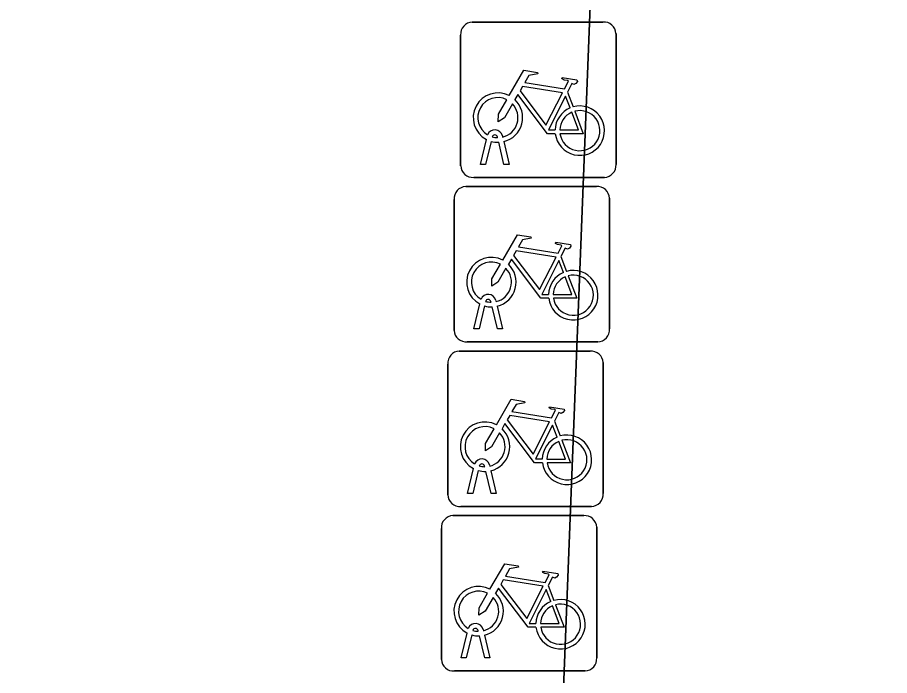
# Model space of a CAD drawing. Extents: x 160023 to 161302, y 384750 to 385707.
# Drawn here: x 160271.64 to 160277.25, y 384984.38 to 384988.62 of the extents above; entities that cross this region are included whole.
import ezdxf

# ---------------------------------------------------------------- set-up
doc = ezdxf.new("R2010")
doc.units = 0
for name, color, linetype in [('IMGEO_Erf', 7, 'Continuous'), ('IMGEO_Fietsenrek', 7, 'Continuous'), ('IMGEO_Parkeervlak_open', 7, 'Continuous')]:
    doc.layers.add(name, color=color, linetype=linetype)

msp = doc.modelspace()

# ---------------------------------------------------------------- linework, layer by layer
at = {"layer": 'IMGEO_Erf'}
msp.add_lwpolyline([(160275.049, 384981.723), (160275.627, 384996.537), (160280.762, 384996.321), (160280.879, 385000), (160280.916, 385001.181), (160257.45, 385014.824)], dxfattribs=at)
at = {"layer": 'IMGEO_Fietsenrek'}
for p, q in [((160274.5619, 384988.5865), (160275.4028, 384988.5865)), ((160275.4028, 384988.5865), (160274.5619, 384988.5865)), ((160274.4875, 384987.6619), (160274.4875, 384988.5028)), ((160274.4875, 384988.5028), (160274.4875, 384987.6619)), ((160275.4865, 384988.5121), (160275.4865, 384987.6712)), ((160275.4865, 384987.6712), (160275.4865, 384988.5121)), ((160275.1742, 384988.1362), (160275.2105, 384988.041)), ((160274.7556, 384987.8544), (160274.7574, 384987.8465)), ((160274.6145, 384987.6713), (160274.6528, 384987.8313)), ((160274.6832, 384987.8191), (160274.6479, 384987.6713)), ((160274.7249, 384987.8429), (160274.7239, 384987.8472)), ((160274.766, 384987.6713), (160274.7321, 384987.813)), ((160274.7644, 384987.8173), (160274.7994, 384987.6713)), ((160274.6479, 384987.6713), (160274.6145, 384987.6713)), ((160274.7994, 384987.6713), (160274.766, 384987.6713)), ((160275.4121, 384987.5875), (160274.5712, 384987.5875)), ((160274.5712, 384987.5875), (160275.4121, 384987.5875)), ((160274.5199, 384987.5285), (160275.3608, 384987.5285)), ((160275.3608, 384987.5285), (160274.5199, 384987.5285)), ((160274.4455, 384986.6039), (160274.4455, 384987.4448)), ((160274.4455, 384987.4448), (160274.4455, 384986.6039)), ((160275.4445, 384987.4541), (160275.4445, 384986.6132)), ((160275.4445, 384986.6132), (160275.4445, 384987.4541)), ((160275.1322, 384987.0782), (160275.1685, 384986.983)), ((160274.6829, 384986.7849), (160274.6819, 384986.7892)), ((160274.7136, 384986.7964), (160274.7154, 384986.7885)), ((160274.5725, 384986.6133), (160274.6108, 384986.7733)), ((160274.6412, 384986.7611), (160274.6059, 384986.6133)), ((160274.724, 384986.6133), (160274.6901, 384986.755)), ((160274.7224, 384986.7593), (160274.7574, 384986.6133)), ((160274.6059, 384986.6133), (160274.5725, 384986.6133)), ((160274.7574, 384986.6133), (160274.724, 384986.6133)), ((160275.3701, 384986.5295), (160274.5292, 384986.5295)), ((160274.5292, 384986.5295), (160275.3701, 384986.5295)), ((160274.4789, 384986.4705), (160275.3198, 384986.4705)), ((160275.3198, 384986.4705), (160274.4789, 384986.4705)), ((160275.4035, 384986.3961), (160275.4035, 384985.5552)), ((160275.4035, 384985.5552), (160275.4035, 384986.3961)), ((160274.4045, 384985.5459), (160274.4045, 384986.3868)), ((160274.4045, 384986.3868), (160274.4045, 384985.5459)), ((160275.0912, 384986.0202), (160275.1275, 384985.925)), ((160274.6419, 384985.7269), (160274.6409, 384985.7312)), ((160274.6726, 384985.7384), (160274.6744, 384985.7305)), ((160274.5315, 384985.5553), (160274.5698, 384985.7153)), ((160274.6002, 384985.7031), (160274.5649, 384985.5553)), ((160274.683, 384985.5553), (160274.6491, 384985.697)), ((160274.6814, 384985.7013), (160274.7164, 384985.5553)), ((160274.5649, 384985.5553), (160274.5315, 384985.5553)), ((160274.7164, 384985.5553), (160274.683, 384985.5553)), ((160275.3291, 384985.4715), (160274.4882, 384985.4715)), ((160274.4882, 384985.4715), (160275.3291, 384985.4715)), ((160274.4379, 384985.4125), (160275.2788, 384985.4125)), ((160275.2788, 384985.4125), (160274.4379, 384985.4125)), ((160275.3625, 384985.3381), (160275.3625, 384984.4972)), ((160275.3625, 384984.4972), (160275.3625, 384985.3381)), ((160274.3635, 384984.4879), (160274.3635, 384985.3288)), ((160274.3635, 384985.3288), (160274.3635, 384984.4879)), ((160275.0502, 384984.9622), (160275.0865, 384984.867)), ((160274.4905, 384984.4973), (160274.5288, 384984.6573)), ((160274.6009, 384984.6689), (160274.5999, 384984.6732)), ((160274.6316, 384984.6804), (160274.6334, 384984.6725)), ((160274.5592, 384984.6451), (160274.5239, 384984.4973)), ((160274.642, 384984.4973), (160274.6081, 384984.639)), ((160274.6404, 384984.6433), (160274.6754, 384984.4973)), ((160274.5239, 384984.4973), (160274.4905, 384984.4973)), ((160274.6754, 384984.4973), (160274.642, 384984.4973)), ((160275.2881, 384984.4135), (160274.4472, 384984.4135)), ((160274.4472, 384984.4135), (160275.2881, 384984.4135))]:
    msp.add_line(p, q, dxfattribs=at)
for points in [[(160274.8001, 384988.1132), (160274.8948, 384988.2767), (160274.981, 384988.2629), (160274.9827, 384988.2542), (160274.9266, 384988.2433), (160274.9004, 384988.198), (160275.1556, 384988.1572)], [(160275.1556, 384988.1572), (160275.1806, 384988.206), (160275.1755, 384988.21), (160275.1523, 384988.2137), (160275.1396, 384988.2212), (160275.1386, 384988.2243), (160275.1408, 384988.2289), (160275.2356, 384988.2138), (160275.2379, 384988.2035), (160275.2285, 384988.1911), (160275.2161, 384988.1847), (160275.2016, 384988.1909), (160275.1742, 384988.1362)], [(160275.1427, 384988.132), (160274.8859, 384988.173), (160274.8692, 384988.1442), (160275.0362, 384987.9239), (160275.1427, 384988.132)], [(160274.8208, 384988.0607), (160274.7692, 384987.9715), (160274.7293, 384987.9455), (160274.7305, 384987.993), (160274.785, 384988.0872)], [(160275.0958, 384987.8685), (160275.0461, 384987.8686), (160274.8554, 384988.1203), (160274.8364, 384988.0875)], [(160275.1907, 384988.034), (160275.1614, 384988.1108), (160275.052, 384987.8927), (160275.0947, 384987.8926)], [(160275.1247, 384987.8925), (160275.2446, 384987.8923), (160275.2014, 384988.0059)], [(160275.2212, 384988.0128), (160275.2762, 384987.8682), (160275.1261, 384987.8685)], [(160274.7581, 384987.0552), (160274.8528, 384987.2187), (160274.939, 384987.2049), (160274.9407, 384987.1962), (160274.8846, 384987.1853), (160274.8584, 384987.14), (160275.1136, 384987.0992)], [(160275.1136, 384987.0992), (160275.1386, 384987.148), (160275.1335, 384987.152), (160275.1103, 384987.1557), (160275.0976, 384987.1632), (160275.0966, 384987.1663), (160275.0988, 384987.1709), (160275.1936, 384987.1558), (160275.1959, 384987.1455), (160275.1865, 384987.1331), (160275.1741, 384987.1267), (160275.1596, 384987.1329), (160275.1322, 384987.0782)], [(160275.1007, 384987.074), (160274.8439, 384987.115), (160274.8272, 384987.0862), (160274.9942, 384986.8659), (160275.1007, 384987.074)], [(160274.7788, 384987.0027), (160274.7272, 384986.9135), (160274.6873, 384986.8875), (160274.6885, 384986.935), (160274.743, 384987.0292)], [(160275.0538, 384986.8105), (160275.0041, 384986.8106), (160274.8134, 384987.0623), (160274.7944, 384987.0295)], [(160275.1487, 384986.976), (160275.1194, 384987.0528), (160275.01, 384986.8347), (160275.0527, 384986.8346)], [(160275.0827, 384986.8345), (160275.2026, 384986.8343), (160275.1594, 384986.9479)], [(160275.1792, 384986.9548), (160275.2342, 384986.8102), (160275.0841, 384986.8105)], [(160274.7171, 384985.9972), (160274.8118, 384986.1607), (160274.898, 384986.1469), (160274.8997, 384986.1382), (160274.8436, 384986.1273), (160274.8174, 384986.082), (160275.0726, 384986.0412)], [(160275.0726, 384986.0412), (160275.0976, 384986.09), (160275.0925, 384986.094), (160275.0693, 384986.0977), (160275.0566, 384986.1052), (160275.0556, 384986.1083), (160275.0578, 384986.1129), (160275.1526, 384986.0978), (160275.1549, 384986.0875), (160275.1455, 384986.0751), (160275.1331, 384986.0687), (160275.1186, 384986.0749), (160275.0912, 384986.0202)], [(160275.0128, 384985.7525), (160274.9631, 384985.7526), (160274.7724, 384986.0043), (160274.7534, 384985.9715)], [(160275.0597, 384986.016), (160274.8029, 384986.057), (160274.7862, 384986.0282), (160274.9532, 384985.8079), (160275.0597, 384986.016)], [(160274.7378, 384985.9447), (160274.6862, 384985.8555), (160274.6463, 384985.8295), (160274.6475, 384985.877), (160274.702, 384985.9712)], [(160275.1077, 384985.918), (160275.0784, 384985.9948), (160274.969, 384985.7767), (160275.0117, 384985.7766)], [(160275.0417, 384985.7765), (160275.1616, 384985.7763), (160275.1184, 384985.8899)], [(160275.1382, 384985.8968), (160275.1932, 384985.7522), (160275.0431, 384985.7525)], [(160274.6761, 384984.9392), (160274.7708, 384985.1027), (160274.857, 384985.0889), (160274.8587, 384985.0802), (160274.8026, 384985.0693), (160274.7764, 384985.024), (160275.0316, 384984.9832)], [(160275.0316, 384984.9832), (160275.0566, 384985.032), (160275.0515, 384985.036), (160275.0283, 384985.0397), (160275.0156, 384985.0472), (160275.0146, 384985.0503), (160275.0168, 384985.0549), (160275.1116, 384985.0398), (160275.1139, 384985.0295), (160275.1045, 384985.0171), (160275.0921, 384985.0107), (160275.0776, 384985.0169), (160275.0502, 384984.9622)], [(160275.0187, 384984.958), (160274.7619, 384984.999), (160274.7452, 384984.9702), (160274.9122, 384984.7499), (160275.0187, 384984.958)], [(160274.9718, 384984.6945), (160274.9221, 384984.6946), (160274.7314, 384984.9463), (160274.7124, 384984.9135)], [(160275.0667, 384984.86), (160275.0374, 384984.9368), (160274.928, 384984.7187), (160274.9707, 384984.7186)], [(160274.6968, 384984.8867), (160274.6452, 384984.7975), (160274.6053, 384984.7715), (160274.6065, 384984.819), (160274.661, 384984.9132)], [(160275.0007, 384984.7185), (160275.1206, 384984.7183), (160275.0774, 384984.8319)], [(160275.0972, 384984.8388), (160275.1522, 384984.6942), (160275.0021, 384984.6945)]]:
    msp.add_lwpolyline(points, dxfattribs=at)
for centre, radius, start, end in [((160274.5652, 384988.5086), 0.0779, 92.4484, 184.2845), ((160274.5652, 384988.5086), 0.0779, 92.4484, 184.2845), ((160275.4086, 384988.5088), 0.0779, 2.4484, 94.2845), ((160275.4086, 384988.5088), 0.0779, 2.4484, 94.2845), ((160274.7271, 384987.9719), 0.159, 62.6766, 242.1369), ((160274.7271, 384987.9719), 0.129, 63.3192, 238.903), ((160274.7271, 384987.9719), 0.159, 283.5766, 46.6042), ((160274.7271, 384987.9719), 0.129, 283.6043, 43.4302), ((160275.2537, 384987.8879), 0.159, 113.3408, 178.3217), ((160275.2537, 384987.8879), 0.159, 187.0065, 105.7708), ((160275.2537, 384987.8879), 0.129, 113.923, 177.9556), ((160275.2537, 384987.8879), 0.129, 188.6715, 104.5883), ((160274.7069, 384987.8433), 0.0499, 12.8025, 158.6934), ((160274.7069, 384987.8433), 0.0174, 12.8025, 163.4502), ((160274.7271, 384987.9719), 0.159, 253.9967, 271.7867), ((160274.7271, 384987.9719), 0.129, 253.415, 269.0204), ((160274.5654, 384987.6652), 0.0779, 182.4484, 274.2845), ((160274.5654, 384987.6652), 0.0779, 182.4484, 274.2845), ((160275.4088, 384987.6654), 0.0779, 272.4484, 4.2845), ((160275.4088, 384987.6654), 0.0779, 272.4484, 4.2845), ((160274.5232, 384987.4506), 0.0779, 92.4484, 184.2845), ((160274.5232, 384987.4506), 0.0779, 92.4484, 184.2845), ((160275.3666, 384987.4508), 0.0779, 2.4484, 94.2845), ((160275.3666, 384987.4508), 0.0779, 2.4484, 94.2845), ((160274.6851, 384986.9139), 0.159, 62.6766, 242.1369), ((160274.6851, 384986.9139), 0.129, 63.3192, 238.903), ((160274.6851, 384986.9139), 0.159, 283.5766, 46.6042), ((160274.6851, 384986.9139), 0.129, 283.6043, 43.4302), ((160275.2117, 384986.8299), 0.159, 113.3408, 178.3217), ((160275.2117, 384986.8299), 0.159, 187.0065, 105.7708), ((160275.2117, 384986.8299), 0.129, 188.6715, 104.5883), ((160275.2117, 384986.8299), 0.129, 113.923, 177.9556), ((160274.6649, 384986.7853), 0.0499, 12.8025, 158.6934), ((160274.6649, 384986.7853), 0.0174, 12.8025, 163.4502), ((160274.6851, 384986.9139), 0.129, 253.415, 269.0204), ((160274.6851, 384986.9139), 0.159, 253.9967, 271.7867), ((160274.5234, 384986.6072), 0.0779, 182.4484, 274.2845), ((160274.5234, 384986.6072), 0.0779, 182.4484, 274.2845), ((160275.3668, 384986.6074), 0.0779, 272.4484, 4.2845), ((160275.3668, 384986.6074), 0.0779, 272.4484, 4.2845), ((160274.4822, 384986.3926), 0.0779, 92.4484, 184.2845), ((160274.4822, 384986.3926), 0.0779, 92.4484, 184.2845), ((160275.3256, 384986.3928), 0.0779, 2.4484, 94.2845), ((160275.3256, 384986.3928), 0.0779, 2.4484, 94.2845), ((160274.6441, 384985.8559), 0.159, 62.6766, 242.1369), ((160274.6441, 384985.8559), 0.129, 63.3192, 238.903), ((160274.6441, 384985.8559), 0.159, 283.5766, 46.6042), ((160274.6441, 384985.8559), 0.129, 283.6043, 43.4302), ((160275.1707, 384985.7719), 0.159, 113.3408, 178.3217), ((160275.1707, 384985.7719), 0.159, 187.0065, 105.7708), ((160275.1707, 384985.7719), 0.129, 113.923, 177.9556), ((160275.1707, 384985.7719), 0.129, 188.6715, 104.5883), ((160274.6239, 384985.7273), 0.0499, 12.8025, 158.6934), ((160274.6239, 384985.7273), 0.0174, 12.8025, 163.4502), ((160274.6441, 384985.8559), 0.129, 253.415, 269.0204), ((160274.6441, 384985.8559), 0.159, 253.9967, 271.7867), ((160275.3258, 384985.5494), 0.0779, 272.4484, 4.2845), ((160275.3258, 384985.5494), 0.0779, 272.4484, 4.2845), ((160274.4824, 384985.5492), 0.0779, 182.4484, 274.2845), ((160274.4824, 384985.5492), 0.0779, 182.4484, 274.2845), ((160274.4412, 384985.3346), 0.0779, 92.4484, 184.2845), ((160274.4412, 384985.3346), 0.0779, 92.4484, 184.2845), ((160275.2846, 384985.3348), 0.0779, 2.4484, 94.2845), ((160275.2846, 384985.3348), 0.0779, 2.4484, 94.2845), ((160274.6031, 384984.7979), 0.159, 62.6766, 242.1369), ((160274.6031, 384984.7979), 0.129, 63.3192, 238.903), ((160274.6031, 384984.7979), 0.129, 283.6043, 43.4302), ((160274.6031, 384984.7979), 0.159, 283.5766, 46.6042), ((160275.1297, 384984.7139), 0.159, 113.3408, 178.3217), ((160275.1297, 384984.7139), 0.159, 187.0065, 105.7708), ((160275.1297, 384984.7139), 0.129, 113.923, 177.9556), ((160275.1297, 384984.7139), 0.129, 188.6715, 104.5883), ((160274.5829, 384984.6693), 0.0499, 12.8025, 158.6934), ((160274.5829, 384984.6693), 0.0174, 12.8025, 163.4502), ((160274.6031, 384984.7979), 0.129, 253.415, 269.0204), ((160274.6031, 384984.7979), 0.159, 253.9967, 271.7867), ((160274.4414, 384984.4912), 0.0779, 182.4484, 274.2845), ((160274.4414, 384984.4912), 0.0779, 182.4484, 274.2845), ((160275.2848, 384984.4914), 0.0779, 272.4484, 4.2845), ((160275.2848, 384984.4914), 0.0779, 272.4484, 4.2845)]:
    msp.add_arc(centre, radius, start, end, dxfattribs=at)
at = {"layer": 'IMGEO_Parkeervlak_open'}
msp.add_lwpolyline([(160280.762, 384996.321), (160275.627, 384996.537), (160275.049, 384981.723), (160280.224, 384981.464)], close=True, dxfattribs=at)

doc.saveas('drawing.dxf')
